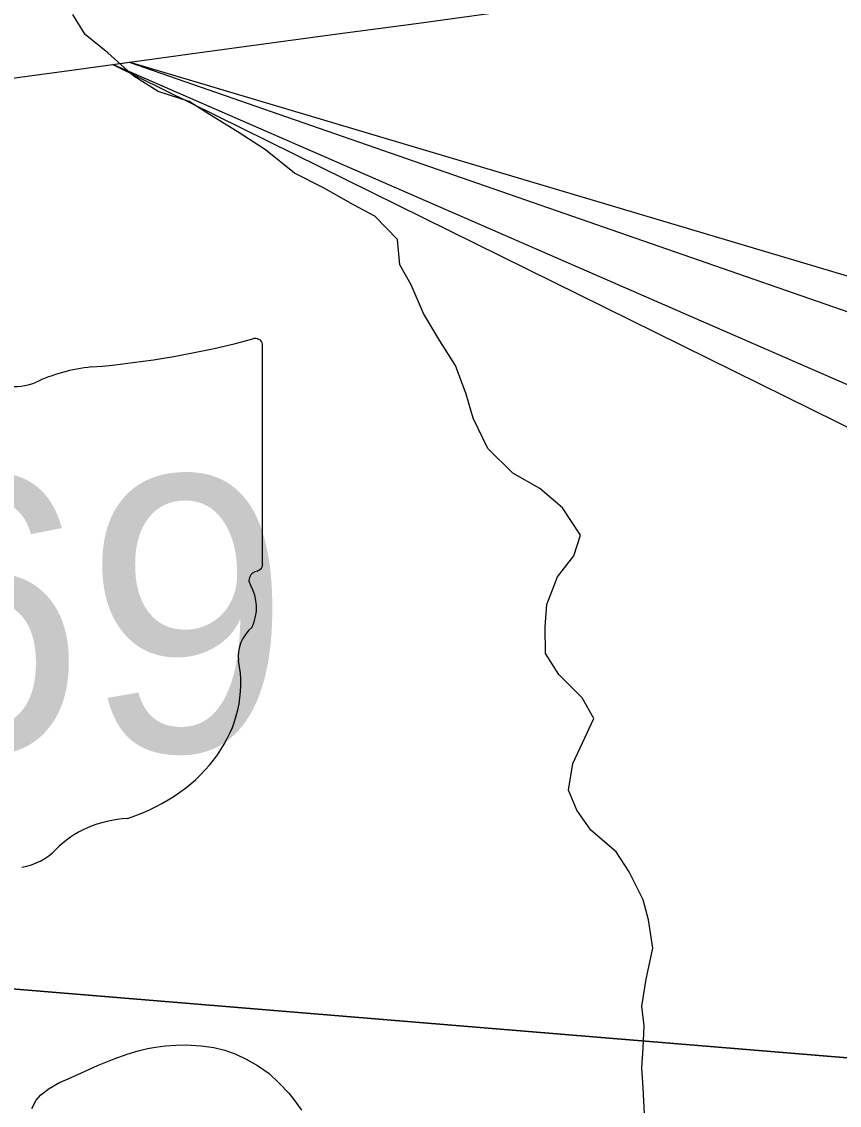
# Model space of a CAD drawing. Extents: x 0 to 34, y 0 to 22.
# Drawn here: x 4.155 to 4.546, y 17.34 to 17.859 of the extents above; entities that cross this region are included whole.
import ezdxf

# ---------------------------------------------------------------- set-up
doc = ezdxf.new("R2010")
doc.units = 0
for name, color, linetype in [('GM_X_Minor_River', 7, 'Continuous'), ('GM_X_Section', 7, 'Continuous'), ('GM_X_State_Shield', 7, 'Continuous'), ('GM_X_Township_Road', 7, 'Continuous'), ('GM_X_US_Route', 7, 'Continuous'), ('SH_Text', 7, 'Continuous')]:
    doc.layers.add(name, color=color, linetype=linetype)

msp = doc.modelspace()

# ---------------------------------------------------------------- linework, layer by layer
at = {"layer": 'GM_X_Minor_River'}
for points in [[(4.22013, 17.826), (4.20844, 17.83336), (4.19605, 17.84453), (4.18515, 17.8534), (4.17919, 17.86296)], [(4.45297, 17.33629), (4.45237, 17.34883), (4.45173, 17.35833), (4.45222, 17.36782), (4.45273, 17.37845), (4.45171, 17.38796), (4.45377, 17.40085), (4.45699, 17.41562), (4.45488, 17.42932), (4.45234, 17.43884), (4.44567, 17.45221), (4.43933, 17.46178), (4.4273, 17.47218), (4.42059, 17.48175), (4.41652, 17.4913), (4.41859, 17.50419), (4.42326, 17.51401), (4.42873, 17.52571), (4.42315, 17.53566), (4.4119, 17.54681), (4.40556, 17.55676), (4.40534, 17.56967), (4.40623, 17.5803), (4.41134, 17.59353), (4.41906, 17.60369), (4.42222, 17.61353), (4.41365, 17.62655), (4.40275, 17.63579), (4.38992, 17.64316), (4.37791, 17.65508), (4.37088, 17.6696), (4.3676, 17.68103), (4.36245, 17.69477), (4.35501, 17.70663), (4.34719, 17.71964), (4.34129, 17.73339), (4.33571, 17.74295), (4.33472, 17.75512), (4.32384, 17.76626), (4.31365, 17.7717), (4.29932, 17.77985), (4.28535, 17.78686), (4.27144, 17.79804), (4.25787, 17.80694), (4.24468, 17.81507), (4.23488, 17.82127), (4.22013, 17.826)]]:
    msp.add_lwpolyline(points, dxfattribs=at)
at = {"layer": 'GM_X_Section'}
for points in [[(4.13851, 18.45165), (5.13301, 18.35974), (5.04874, 17.32193), (4.09568, 17.40069)], [(4.09568, 17.40069), (5.04874, 17.32193), (4.96339, 16.31216), (4.00362, 16.39786)]]:
    msp.add_lwpolyline(points, close=True, dxfattribs=at)
at = {"layer": 'GM_X_State_Shield'}
for p, q in [((4.27006, 17.59968), (4.27006, 17.70436)), ((4.27003, 17.5997), (4.27006, 17.59968))]:
    msp.add_line(p, q, dxfattribs=at)
for centre, major_axis, start_param, end_param in [((4.15266, 17.97224), (0.34952, 0), 4.814394, 5.042369), ((4.26641, 17.7048), (0.00367, 0), 6.141152, 7.989035), ((4.19724, 17.63828), (0.07032, 0), 1.699011, 2.107814), ((4.15005, 17.70602), (0.02672, 0), 4.081561, 5.145723), ((4.26615, 17.59927), (0.00393, 0), 5.05454, 6.418171), ((4.26921, 17.59199), (0.00568, 0), 1.883978, 3.671073), ((4.23309, 17.57876), (0.03409, 0), 5.934695, 6.695948), ((4.28321, 17.55587), (0.0248, 0), 2.387724, 3.262537), ((4.17224, 17.54255), (0.08742, 0), 5.101752, 6.440018), ((4.2091, 17.43966), (0.04788, 0), 1.647645, 2.488434), ((4.14844, 17.47645), (0.02824, 0), 4.937069, 5.64225)]:
    msp.add_ellipse(centre, major_axis=major_axis, ratio=0.8, start_param=start_param, end_param=end_param, dxfattribs=at)
at = {"layer": 'GM_X_Township_Road'}
msp.add_lwpolyline([(4.15966, 17.33883), (4.1617, 17.34292), (4.16384, 17.34537), (4.16792, 17.34852), (4.17281, 17.35127), (4.17699, 17.35311), (4.18331, 17.35597), (4.19106, 17.35943), (4.19901, 17.3626), (4.20523, 17.36494), (4.21043, 17.36657), (4.21492, 17.36769), (4.2188, 17.36831), (4.22359, 17.36892), (4.22857, 17.36913), (4.23352, 17.36934), (4.24074, 17.36892), (4.24666, 17.36816), (4.25194, 17.36686), (4.25722, 17.36493), (4.26218, 17.36245), (4.26756, 17.35954), (4.27316, 17.35566), (4.27801, 17.35103), (4.28264, 17.34619), (4.28555, 17.34252), (4.28867, 17.3381)], dxfattribs=at)
at = {"layer": 'GM_X_US_Route'}
msp.add_lwpolyline([(4.11275, 17.82727), (4.13126, 17.82983), (4.17743, 17.83608), (4.23898, 17.84449), (4.30361, 17.85334), (4.34364, 17.85866), (4.38773, 17.86471), (4.4021, 17.86668), (4.44225, 17.87231), (4.47067, 17.87629), (4.48259, 17.87795), (4.53442, 17.88479), (4.5775, 17.89074), (4.61442, 17.89586), (4.66676, 17.90289), (4.72216, 17.91031), (4.77756, 17.91787), (4.82289, 17.92429), (4.83113, 17.92542)], dxfattribs=at)
at = {"layer": 'SH_Text'}
msp.add_line((4.19831, 17.83893), (4.2062, 17.84001), dxfattribs=at)
for points in [[(9.32768, 15.6016), (4.19831, 17.83893), (9.32768, 15.30617)], [(9.30419, 16.32069), (4.2062, 17.84001), (9.30419, 16.06828)]]:
    msp.add_lwpolyline(points, close=True, dxfattribs=at)

# ---------------------------------------------------------------- texts
at = {"layer": 'GM_X_State_Shield'}
msp.add_text('369', height=0.131836, dxfattribs=at).set_placement((3.98895, 17.50995))

doc.saveas('drawing.dxf')
